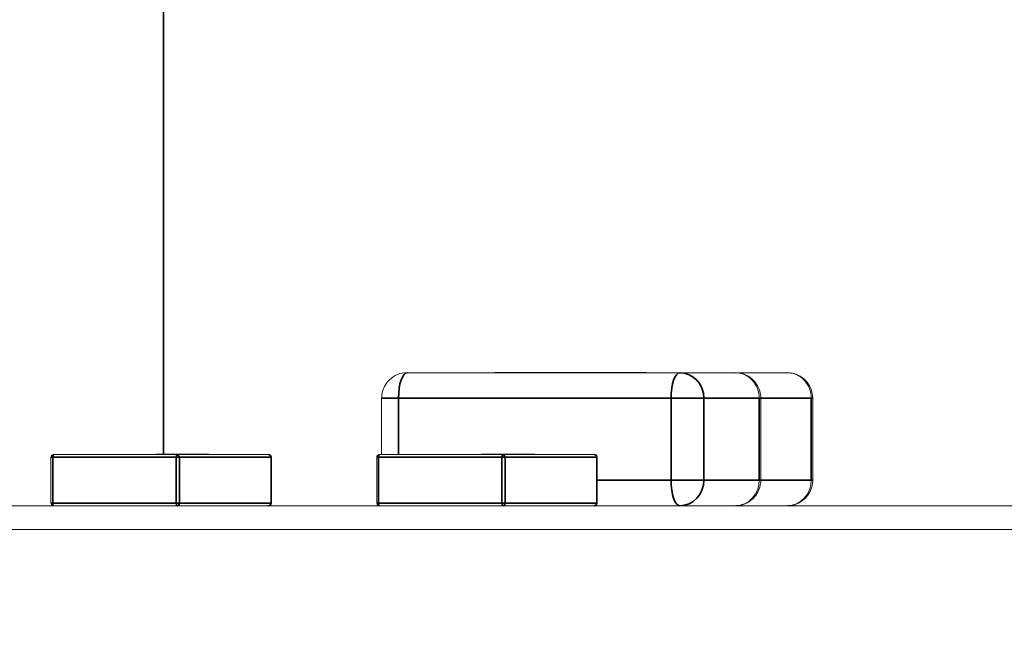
# Model space of a CAD drawing. Header units: millimetres. Extents: x 4 to 1188, y 1 to 840.
# Tile 267 of 310: x 854.435 to 855.204, y 418.064 to 418.55. Entities that reach past the tile are written whole.
import ezdxf

# ---------------------------------------------------------------- set-up
doc = ezdxf.new("R2010")
doc.units = ezdxf.units.MM
doc.layers.add('1', color=7, linetype='Continuous')
doc.styles.add('Arial Unicode MS', font='Arial Unicode MS')
doc.dimstyles.get("Standard").update_dxf_attribs({"dimtxt": 0.18, "dimasz": 0.18, "dimexe": 0.18, "dimexo": 0.0625, "dimgap": 0.09, "dimtad": 0, "dimtih": 1, "dimtoh": 1, "dimdec": 4, "dimzin": 0, "dimdsep": 46, "dimtxsty": 'Standard', "dimcen": 0.09, "dimadec": 0, "dimazin": 0, "dimtfac": 1, "dimtdec": 4, "dimtofl": 0, "dimtmove": 0, "dimatfit": 3, "dimfxl": 0, "dimtolj": 1, "dimtzin": 0, "dimarcsym": 0})

# ---------------------------------------------------------------- blocks, each defined once
blk = doc.blocks.new('_U29')
at = {"layer": '1', "color": 18, "lineweight": 35}
for p, q in [((843.8309, 533.08637), (895.22582, 533.08637)), ((893.22582, 533.08637), (893.22582, 331.75303)), ((847.8309, 331.75303), (895.22582, 331.75303))]:
    blk.add_line(p, q, dxfattribs=at)
at = {"layer": '1', "color": 18, "lineweight": 70}
for points in [[(893.22582, 533.08637), (894.00175, 529.58637), (892.44989, 529.58637)], [(893.22582, 331.75303), (892.44989, 335.25303), (894.00175, 335.25304)]]:
    blk.add_solid(points, dxfattribs=at)
at = {"layer": '1', "color": 18, "linetype": 'Continuous', "lineweight": 13, "insert": (892.77294, 428.04304), "char_height": 3, "attachment_point": 7, "rotation": 90, "line_spacing_factor": 1.047437, "style": 'Arial Unicode MS'}
blk.add_mtext('\\fArial Unicode MS|b0|i0;\\W1.0000;1510', dxfattribs=at)

msp = doc.modelspace()

# ---------------------------------------------------------------- hatches: boundary and pattern name
at = {"layer": '1', "linetype": 'Continuous', "lineweight": 35}
h = msp.add_hatch(dxfattribs=at)
h.set_pattern_fill('ANSI31', color=154, scale=1.55, angle=-2.13e-14, style=0)
h.paths.add_polyline_path([(860.14425, 418.95196), (862.02062, 418.95196), (862.02062, 418.15196), (862.41046, 418.15196), (862.41046, 417.95196), (854.89355, 417.95196), (854.89355, 417.70262), (854.228, 417.70262), (854.228, 417.95196), (854.04297, 417.95196), (854.04297, 418.15196), (860.14425, 418.15196)], flags=0)
h = msp.add_hatch(dxfattribs=at)
h.set_pattern_fill('ANSI31', color=154, scale=1.55, angle=29.9848, style=0)
h.paths.add_polyline_path([(854.04297, 417.95196), (854.04297, 418.1704), (860.6361, 418.1704), (860.6361, 417.95196)], flags=0)
h.paths.add_polyline_path([(861.60475, 417.95196), (861.60475, 418.1704), (863.27025, 418.1704), (863.27025, 417.95196)], flags=0)
h.paths.add_polyline_path([(863.66123, 417.95196), (863.66123, 418.1704), (864.35966, 418.1704), (864.35966, 417.95196)], flags=0)
h.paths.add_polyline_path([(860.69246, 417.95196), (860.69246, 418.1704), (861.50095, 418.1704), (861.50095, 417.95196)], flags=0)

# ---------------------------------------------------------------- linework, layer by layer
at = {"layer": '1', "color": 154, "linetype": 'Continuous', "lineweight": 35}
for p, q in [((854.54735, 418.21073), (854.54735, 420.8886)), ((854.73105, 418.2544), (854.71789, 418.2544)), ((854.73105, 418.2544), (854.94405, 418.2544)), ((854.73105, 418.2104), (854.73105, 418.2544)), ((854.94405, 418.2544), (854.96968, 418.2544)), ((854.94405, 418.2544), (854.94405, 418.1904)), ((854.96968, 418.2544), (855.013, 418.2544)), ((854.96968, 418.1904), (854.96968, 418.2544)), ((855.013, 418.2544), (855.01421, 418.2544)), ((855.013, 418.2544), (855.013, 418.1904)), ((855.01421, 418.2544), (855.0536, 418.2544)), ((855.0536, 418.2544), (855.05481, 418.2544)), ((855.0536, 418.2544), (855.0536, 418.1904)), ((854.4612, 418.21024), (854.46078, 418.2084)), ((854.55768, 418.21025), (854.55726, 418.2084)), ((854.55982, 418.2084), (854.55866, 418.21024)), ((854.7158, 418.21024), (854.71537, 418.2084)), ((854.81227, 418.21025), (854.81185, 418.2084)), ((854.81441, 418.2084), (854.81325, 418.21024)), ((854.46078, 418.2084), (854.45951, 418.2084)), ((854.46078, 418.2084), (854.55726, 418.2084)), ((854.46078, 418.1724), (854.46078, 418.2084)), ((854.55982, 418.2084), (854.55726, 418.2084)), ((854.55726, 418.2084), (854.55726, 418.1724)), ((854.55982, 418.2084), (854.63142, 418.2084)), ((854.55982, 418.1724), (854.55982, 418.2084)), ((854.63142, 418.2084), (854.63154, 418.2084)), ((854.63142, 418.2084), (854.63142, 418.1724)), ((854.71537, 418.2084), (854.7141, 418.2084)), ((854.71537, 418.2084), (854.81185, 418.2084)), ((854.71537, 418.1724), (854.71537, 418.2084)), ((854.81441, 418.2084), (854.81185, 418.2084)), ((854.81185, 418.2084), (854.81185, 418.1724)), ((854.81441, 418.2084), (854.88601, 418.2084)), ((854.81441, 418.1724), (854.81441, 418.2084)), ((854.88601, 418.2084), (854.88613, 418.2084)), ((854.88601, 418.2084), (854.88601, 418.1724)), ((854.94405, 418.1904), (854.88613, 418.1904)), ((854.96968, 418.1904), (854.94405, 418.1904)), ((855.013, 418.1904), (854.96968, 418.1904)), ((855.013, 418.1904), (855.01421, 418.1904)), ((855.0536, 418.1904), (855.01421, 418.1904)), ((855.0536, 418.1904), (855.05481, 418.1904)), ((854.46078, 418.1724), (854.45947, 418.1724)), ((854.55726, 418.1724), (854.46078, 418.1724)), ((854.55726, 418.1724), (854.55982, 418.1724)), ((854.63142, 418.1724), (854.55982, 418.1724)), ((854.63142, 418.1724), (854.63154, 418.1724)), ((854.71537, 418.1724), (854.71406, 418.1724)), ((854.81185, 418.1724), (854.71537, 418.1724)), ((854.81185, 418.1724), (854.81441, 418.1724)), ((854.88601, 418.1724), (854.81441, 418.1724)), ((854.88601, 418.1724), (854.88613, 418.1724))]:
    msp.add_line(p, q, dxfattribs=at)
at = {"layer": '1', "color": 154, "linetype": 'Continuous', "lineweight": 13}
for p, q in [((854.95089, 418.2744), (854.73789, 418.2744)), ((854.82198, 418.27466), (854.80671, 418.27466)), ((854.80671, 418.2744), (854.80671, 418.27466)), ((854.81826, 418.27466), (854.81179, 418.27466)), ((854.81179, 418.2744), (854.81261, 418.2744)), ((854.81682, 418.27466), (854.81619, 418.27466)), ((854.83129, 418.27466), (854.82198, 418.27466)), ((854.82198, 418.2744), (854.82198, 418.27466)), ((854.83005, 418.27466), (854.82603, 418.27466)), ((854.8341, 418.27466), (854.82982, 418.27466)), ((854.83129, 418.2744), (854.83129, 418.27466)), ((854.83998, 418.27466), (854.83345, 418.27466)), ((854.83452, 418.27466), (854.8341, 418.27466)), ((854.8341, 418.2744), (854.8341, 418.27466)), ((854.8376, 418.27466), (854.83972, 418.27466)), ((854.83972, 418.27466), (854.83972, 418.2744)), ((854.83998, 418.2744), (854.83998, 418.27466)), ((854.85049, 418.27466), (854.85422, 418.27466)), ((854.85843, 418.27466), (854.85623, 418.27466)), ((854.85623, 418.2744), (854.85623, 418.27466)), ((854.8579, 418.27466), (854.85821, 418.27466)), ((854.8579, 418.2744), (854.85824, 418.2744)), ((854.86479, 418.27466), (854.85812, 418.27466)), ((854.85818, 418.27466), (854.85865, 418.27466)), ((854.85818, 418.2744), (854.85865, 418.2744)), ((854.8619, 418.27466), (854.85843, 418.27466)), ((854.86208, 418.2744), (854.86272, 418.2744)), ((854.8625, 418.2744), (854.86281, 418.2744)), ((854.86251, 418.27466), (854.86281, 418.27466)), ((854.86259, 418.27466), (854.86272, 418.27466)), ((854.86572, 418.27466), (854.86279, 418.27466)), ((854.86281, 418.27466), (854.86281, 418.2744)), ((854.86479, 418.2744), (854.86479, 418.27466)), ((854.86663, 418.27466), (854.8653, 418.27466)), ((854.86636, 418.27466), (854.86683, 418.27466)), ((854.86636, 418.2744), (854.86683, 418.2744)), ((854.86935, 418.27466), (854.87279, 418.27466)), ((854.87188, 418.27466), (854.86955, 418.27466)), ((854.87188, 418.27466), (854.87042, 418.27466)), ((854.87065, 418.27466), (854.87065, 418.27466)), ((854.87299, 418.27466), (854.87265, 418.27466)), ((854.87299, 418.2744), (854.87265, 418.2744)), ((854.8747, 418.27466), (854.87406, 418.27466)), ((854.87593, 418.27466), (854.8741, 418.27466)), ((854.87512, 418.27466), (854.8747, 418.27466)), ((854.87521, 418.27466), (854.87964, 418.27466)), ((854.87723, 418.27466), (854.87676, 418.27466)), ((854.87676, 418.2744), (854.87676, 418.27466)), ((854.87723, 418.2744), (854.87676, 418.2744)), ((854.88032, 418.27466), (854.88351, 418.27466)), ((854.88399, 418.27466), (854.88331, 418.27466)), ((854.88331, 418.27466), (854.88331, 418.2744)), ((854.88409, 418.27466), (854.89109, 418.27466)), ((854.89109, 418.27466), (854.89482, 418.27466)), ((854.89683, 418.2744), (854.89683, 418.27466)), ((854.8985, 418.2744), (854.89886, 418.2744)), ((854.90538, 418.27466), (854.89873, 418.27466)), ((854.89873, 418.2744), (854.89925, 418.2744)), ((854.89878, 418.27466), (854.89925, 418.27466)), ((854.90319, 418.27466), (854.90268, 418.27466)), ((854.90273, 418.27466), (854.90332, 418.27466)), ((854.90273, 418.2744), (854.90332, 418.2744)), ((854.9031, 418.27466), (854.90341, 418.27466)), ((854.9031, 418.2744), (854.90341, 418.2744)), ((854.90632, 418.27466), (854.90339, 418.27466)), ((854.90341, 418.27466), (854.90341, 418.2744)), ((854.90538, 418.2744), (854.90538, 418.27466)), ((854.90696, 418.27466), (854.90743, 418.27466)), ((854.90696, 418.2744), (854.90743, 418.2744)), ((854.90743, 418.27466), (854.91325, 418.27466)), ((854.90995, 418.27466), (854.91329, 418.27466)), ((854.91358, 418.27466), (854.91324, 418.27466)), ((854.91359, 418.2744), (854.91324, 418.2744)), ((854.91377, 418.27466), (854.91581, 418.27466)), ((854.91581, 418.27466), (854.92024, 418.27466)), ((854.91783, 418.27466), (854.91736, 418.27466)), ((854.91736, 418.2744), (854.91736, 418.27466)), ((854.91783, 418.2744), (854.91736, 418.2744)), ((854.92459, 418.27466), (854.92391, 418.27466)), ((854.92391, 418.27466), (854.92391, 418.2744)), ((854.99149, 418.2744), (854.95088, 418.2744)), ((854.99421, 418.2744), (854.95089, 418.2744)), ((855.03481, 418.2744), (854.99688, 418.2744)), ((854.71789, 418.2544), (854.71789, 418.2104)), ((855.01421, 418.1904), (855.01421, 418.2544)), ((855.05481, 418.1904), (855.05481, 418.2544)), ((854.46147, 418.2104), (854.4612, 418.21024)), ((854.55794, 418.2104), (854.46147, 418.2104)), ((854.54123, 418.21066), (854.54146, 418.21066)), ((854.54123, 418.2104), (854.54146, 418.2104)), ((854.54955, 418.21066), (854.54125, 418.21066)), ((854.54146, 418.21066), (854.54146, 418.2104)), ((854.54517, 418.2104), (854.55033, 418.2104)), ((854.54955, 418.2104), (854.54955, 418.21066)), ((854.55947, 418.21066), (854.55022, 418.21066)), ((854.56024, 418.21066), (854.55067, 418.21066)), ((854.55243, 418.21066), (854.5521, 418.21066)), ((854.55396, 418.2104), (854.55408, 418.2104)), ((854.55423, 418.21066), (854.55408, 418.21066)), ((854.55749, 418.2104), (854.55762, 418.2104)), ((854.55762, 418.2104), (854.55757, 418.2104)), ((854.55794, 418.2104), (854.55768, 418.21025)), ((854.62954, 418.2104), (854.55794, 418.2104)), ((854.55866, 418.21024), (854.55794, 418.2104)), ((854.55858, 418.2104), (854.55858, 418.21066)), ((854.56683, 418.21066), (854.55947, 418.21066)), ((854.56702, 418.21066), (854.56024, 418.21066)), ((854.56104, 418.21066), (854.56088, 418.21066)), ((854.56104, 418.2104), (854.56088, 418.2104)), ((854.56271, 418.21066), (854.56665, 418.21066)), ((854.56341, 418.21066), (854.56654, 418.21066)), ((854.56417, 418.2104), (854.56417, 418.21066)), ((854.5704, 418.21066), (854.56654, 418.21066)), ((854.57038, 418.21066), (854.57052, 418.21066)), ((854.57165, 418.21066), (854.5704, 418.21066)), ((854.57045, 418.21066), (854.57344, 418.21066)), ((854.5785, 418.21066), (854.57048, 418.21066)), ((854.57344, 418.21066), (854.57049, 418.21066)), ((854.57181, 418.21066), (854.57165, 418.21066)), ((854.57181, 418.2104), (854.57165, 418.2104)), ((854.57363, 418.21066), (854.57295, 418.21066)), ((854.57412, 418.2104), (854.57412, 418.21066)), ((854.57433, 418.2104), (854.57412, 418.2104)), ((854.58286, 418.21066), (854.57484, 418.21066)), ((854.5789, 418.21066), (854.57485, 418.21066)), ((854.57871, 418.21066), (854.5785, 418.21066)), ((854.5785, 418.2104), (854.5785, 418.21066)), ((854.57871, 418.2104), (854.5785, 418.2104)), ((854.57931, 418.21066), (854.5789, 418.21066)), ((854.58307, 418.21066), (854.58286, 418.21066)), ((854.58286, 418.21066), (854.58286, 418.2104)), ((854.58307, 418.2104), (854.58286, 418.2104)), ((854.71606, 418.2104), (854.7158, 418.21024)), ((854.81253, 418.2104), (854.71606, 418.2104)), ((854.79583, 418.2104), (854.79606, 418.2104)), ((854.80414, 418.21066), (854.79585, 418.21066)), ((854.79592, 418.21066), (854.79606, 418.21066)), ((854.79606, 418.21066), (854.79606, 418.2104)), ((854.79976, 418.2104), (854.80493, 418.2104)), ((854.80414, 418.2104), (854.80414, 418.21066)), ((854.81407, 418.21066), (854.80481, 418.21066)), ((854.80703, 418.21066), (854.80669, 418.21066)), ((854.81484, 418.21066), (854.80678, 418.21066)), ((854.80855, 418.2104), (854.80868, 418.2104)), ((854.80882, 418.21066), (854.80868, 418.21066)), ((854.81253, 418.2104), (854.81227, 418.21025)), ((854.88413, 418.2104), (854.81253, 418.2104)), ((854.81325, 418.21024), (854.81253, 418.2104)), ((854.81318, 418.2104), (854.81318, 418.21066)), ((854.8211, 418.21066), (854.81407, 418.21066)), ((854.82161, 418.21066), (854.81484, 418.21066)), ((854.81563, 418.21066), (854.81547, 418.21066)), ((854.81563, 418.2104), (854.81547, 418.2104)), ((854.8173, 418.21066), (854.82122, 418.21066)), ((854.818, 418.21066), (854.82102, 418.21066)), ((854.81876, 418.2104), (854.81876, 418.21066)), ((854.82499, 418.21066), (854.82113, 418.21066)), ((854.82498, 418.21066), (854.82512, 418.21066)), ((854.8331, 418.21066), (854.82507, 418.21066)), ((854.82823, 418.21066), (854.8251, 418.21066)), ((854.8251, 418.21066), (854.82804, 418.21066)), ((854.82624, 418.21066), (854.82512, 418.21066)), ((854.8264, 418.21066), (854.82624, 418.21066)), ((854.8264, 418.2104), (854.82624, 418.2104)), ((854.82822, 418.21066), (854.82755, 418.21066)), ((854.82872, 418.2104), (854.82872, 418.21066)), ((854.82892, 418.2104), (854.82872, 418.2104)), ((854.83746, 418.21066), (854.82933, 418.21066)), ((854.8335, 418.21066), (854.82944, 418.21066)), ((854.83331, 418.21066), (854.8331, 418.21066)), ((854.8331, 418.2104), (854.8331, 418.21066)), ((854.8333, 418.2104), (854.8331, 418.2104)), ((854.8339, 418.21066), (854.8335, 418.21066)), ((854.83766, 418.21066), (854.83746, 418.21066)), ((854.83746, 418.21066), (854.83746, 418.2104)), ((854.83766, 418.2104), (854.83746, 418.2104)), ((854.45947, 418.2084), (854.45947, 418.1724)), ((854.45951, 418.2084), (854.45947, 418.2084)), ((854.63154, 418.1724), (854.63154, 418.2084)), ((854.71406, 418.2084), (854.71406, 418.1724)), ((854.7141, 418.2084), (854.71406, 418.2084)), ((854.88613, 418.1724), (854.88613, 418.2084)), ((854.04297, 418.1704), (860.6361, 418.1704)), ((854.04297, 418.15196), (860.14425, 418.15196))]:
    msp.add_line(p, q, dxfattribs=at)
at = {"layer": '1', "color": 154, "linetype": 'Continuous', "lineweight": 35}
for centre, major_axis, ratio, start_param, end_param in [((854.73789, 418.2544), (0, 0.02), 0.34202, 0, 1.570796), ((854.95089, 418.2544), (0, -0.02), 0.34202, 3.141593, 4.712389), ((854.95089, 418.2544), (0, 0.02), 0.939693, 4.712389, 6.283185), ((854.62954, 418.2084), (0, -0.002), 0.939693, 1.570796, 3.141593), ((854.88413, 418.2084), (0, -0.002), 0.939693, 1.570796, 3.141593), ((854.95089, 418.1904), (0, -0.02), 0.34202, 4.712389, 6.283185), ((854.95089, 418.1904), (0, 0.02), 0.939693, 3.141593, 4.712389), ((854.46147, 418.1724), (0, 0.002), 0.34202, 1.570796, 3.141593), ((854.55794, 418.1724), (0, -0.002), 0.34202, 4.712389, 6.283185), ((854.55794, 418.1724), (0, 0.002), 0.939693, 3.141593, 4.712389), ((854.62954, 418.1724), (0, -0.002), 0.939693, 0, 1.570796), ((854.71606, 418.1724), (0, 0.002), 0.34202, 1.570796, 3.141593), ((854.81253, 418.1724), (0, -0.002), 0.34202, 4.712389, 6.283185), ((854.81253, 418.1724), (0, 0.002), 0.939693, 3.141593, 4.712389), ((854.88413, 418.1724), (0, -0.002), 0.939693, 0, 1.570796)]:
    msp.add_ellipse(centre, major_axis=major_axis, ratio=ratio, start_param=start_param, end_param=end_param, dxfattribs=at)
at = {"layer": '1', "color": 154, "linetype": 'Continuous', "lineweight": 13}
for centre, major_axis, start_param, end_param in [((854.99421, 418.2544), (0, -0.02), 1.570796, 3.141593), ((855.03481, 418.2544), (0, -0.02), 1.570796, 3.141593), ((854.99421, 418.1904), (0, -0.02), 0, 1.570796), ((855.03481, 418.1904), (0, -0.02), 0, 1.570796), ((854.46147, 418.1724), (0, 0.002), 1.570796, 3.141593), ((854.71606, 418.1724), (0, 0.002), 1.570796, 3.141593)]:
    msp.add_ellipse(centre, major_axis=major_axis, ratio=0.939693, start_param=start_param, end_param=end_param, dxfattribs=at)
for points, knots in [([(854.7375, 418.27415), (854.73693, 418.27423), (854.73386, 418.27451), (854.72825, 418.27237), (854.72271, 418.26801), (854.71935, 418.26257), (854.71808, 418.25806), (854.71789, 418.25531), (854.71789, 418.2544)], [0, 0, 0, 0, 0.055317, 0.300228, 0.552396, 0.731676, 0.911842, 1, 1, 1, 1]), ([(854.82603, 418.27466), (854.82578, 418.27466), (854.8253, 418.27466), (854.82456, 418.27466), (854.82385, 418.27466), (854.82315, 418.27466), (854.82246, 418.27466), (854.8218, 418.27466), (854.82115, 418.27466), (854.82052, 418.27466), (854.81992, 418.27466), (854.81936, 418.27466), (854.81884, 418.27466), (854.81835, 418.27466), (854.81791, 418.27466), (854.81751, 418.27466), (854.81713, 418.27466), (854.81693, 418.27466), (854.81682, 418.27466)], [0, 0, 0, 0, 0.065801, 0.128677, 0.188676, 0.247598, 0.304849, 0.361786, 0.419523, 0.478682, 0.53877, 0.598799, 0.660184, 0.722952, 0.787993, 0.855404, 0.926153, 1, 1, 1, 1]), ([(854.82478, 418.27466), (854.82449, 418.27466), (854.82392, 418.27466), (854.82306, 418.27466), (854.82222, 418.27466), (854.8214, 418.27466), (854.82059, 418.27466), (854.8198, 418.27466), (854.81901, 418.27466), (854.81851, 418.27466), (854.81826, 418.27466)], [0, 0, 0, 0, 0.136729, 0.268515, 0.395529, 0.52, 0.640496, 0.761236, 0.880107, 1, 1, 1, 1]), ([(854.83972, 418.27466), (854.83995, 418.27466), (854.84039, 418.27466), (854.84109, 418.27466), (854.84178, 418.27466), (854.84246, 418.27466), (854.84315, 418.27466), (854.84382, 418.27466), (854.84449, 418.27466), (854.84518, 418.27466), (854.84586, 418.27466), (854.84653, 418.27466), (854.84719, 418.27466), (854.84786, 418.27466), (854.84852, 418.27466), (854.84919, 418.27466), (854.84985, 418.27466), (854.85028, 418.27466), (854.85049, 418.27466)], [0, 0, 0, 0, 0.118432, 0.226295, 0.323755, 0.41098, 0.488319, 0.556611, 0.615569, 0.667048, 0.713541, 0.757735, 0.79954, 0.839813, 0.879732, 0.91913, 0.959218, 1, 1, 1, 1]), ([(854.85623, 418.27466), (854.85606, 418.27466), (854.85572, 418.27466), (854.85519, 418.27466), (854.85465, 418.27466), (854.85409, 418.27466), (854.85352, 418.27466), (854.85294, 418.27466), (854.85235, 418.27466), (854.85174, 418.27466), (854.85112, 418.27466), (854.85049, 418.27466), (854.84983, 418.27466), (854.84917, 418.27466), (854.84849, 418.27466), (854.8478, 418.27466), (854.84709, 418.27466), (854.84636, 418.27466), (854.84562, 418.27466), (854.84486, 418.27466), (854.84409, 418.27466), (854.84329, 418.27466), (854.84249, 418.27466), (854.84166, 418.27466), (854.84082, 418.27466), (854.84026, 418.27466), (854.83998, 418.27466)], [0, 0, 0, 0, 0.063114, 0.123615, 0.180974, 0.235261, 0.287101, 0.336031, 0.382382, 0.426334, 0.468211, 0.50825, 0.546628, 0.58365, 0.618994, 0.653583, 0.687156, 0.720422, 0.75323, 0.78626, 0.819504, 0.853545, 0.888308, 0.923996, 0.96135, 1, 1, 1, 1]), ([(854.86281, 418.27466), (854.86294, 418.27466), (854.86318, 418.27466), (854.86374, 418.27466), (854.86442, 418.27466), (854.8651, 418.27466), (854.86569, 418.27466), (854.86616, 418.27466), (854.86664, 418.27466), (854.86715, 418.27466), (854.86767, 418.27466), (854.86822, 418.27466), (854.86878, 418.27466), (854.86916, 418.27466), (854.86935, 418.27466)], [0, 0, 0, 0, 0.121251, 0.236225, 0.351248, 0.46958, 0.530064, 0.590153, 0.652342, 0.715003, 0.781621, 0.850161, 0.923157, 1, 1, 1, 1]), ([(854.87676, 418.27466), (854.87665, 418.27466), (854.87644, 418.27466), (854.87602, 418.27466), (854.87555, 418.27466), (854.875, 418.27466), (854.8744, 418.27466), (854.87373, 418.27466), (854.873, 418.27466), (854.8722, 418.27466), (854.87136, 418.27466), (854.87049, 418.27466), (854.8696, 418.27466), (854.86868, 418.27466), (854.86773, 418.27466), (854.86677, 418.27466), (854.86578, 418.27466), (854.86512, 418.27466), (854.86479, 418.27466)], [0, 0, 0, 0, 0.062131, 0.121966, 0.18057, 0.238576, 0.296, 0.354359, 0.413781, 0.475098, 0.53728, 0.598918, 0.661235, 0.724322, 0.789217, 0.856397, 0.926508, 1, 1, 1, 1]), ([(854.86683, 418.27466), (854.86691, 418.27466), (854.86708, 418.27466), (854.86738, 418.27466), (854.86773, 418.27466), (854.86811, 418.27466), (854.86854, 418.27466), (854.86901, 418.27466), (854.86951, 418.27466), (854.87006, 418.27466), (854.87064, 418.27466), (854.87124, 418.27466), (854.87185, 418.27466), (854.87249, 418.27466), (854.87315, 418.27466), (854.87382, 418.27466), (854.87452, 418.27466), (854.87498, 418.27466), (854.87521, 418.27466)], [0, 0, 0, 0, 0.066572, 0.13029, 0.192297, 0.252922, 0.312507, 0.371488, 0.430679, 0.491399, 0.55197, 0.611245, 0.671453, 0.732173, 0.795077, 0.860442, 0.928163, 1, 1, 1, 1]), ([(854.88331, 418.27466), (854.88321, 418.27466), (854.88302, 418.27466), (854.88268, 418.27466), (854.88229, 418.27466), (854.88187, 418.27466), (854.88141, 418.27466), (854.88092, 418.27466), (854.88038, 418.27466), (854.87981, 418.27466), (854.87921, 418.27466), (854.87857, 418.27466), (854.87791, 418.27466), (854.87723, 418.27466), (854.87651, 418.27466), (854.87577, 418.27466), (854.875, 418.27466), (854.87449, 418.27466), (854.87422, 418.27466)], [0, 0, 0, 0, 0.069834, 0.137027, 0.201482, 0.26454, 0.325973, 0.386386, 0.445761, 0.505612, 0.565114, 0.62475, 0.684179, 0.744219, 0.805179, 0.868395, 0.933204, 1, 1, 1, 1]), ([(854.89683, 418.27466), (854.89666, 418.27466), (854.89632, 418.27466), (854.89579, 418.27466), (854.89525, 418.27466), (854.89469, 418.27466), (854.89412, 418.27466), (854.89354, 418.27466), (854.89295, 418.27466), (854.89234, 418.27466), (854.89172, 418.27466), (854.89109, 418.27466), (854.89043, 418.27466), (854.88977, 418.27466), (854.88909, 418.27466), (854.8884, 418.27466), (854.88769, 418.27466), (854.88696, 418.27466), (854.88622, 418.27466), (854.88546, 418.27466), (854.88476, 418.27466), (854.88432, 418.27466), (854.88413, 418.27466)], [0, 0, 0, 0, 0.074812, 0.146525, 0.214515, 0.278865, 0.340312, 0.39831, 0.453253, 0.50535, 0.554988, 0.602448, 0.64794, 0.691822, 0.733718, 0.774717, 0.814513, 0.853944, 0.892833, 0.931985, 0.97139, 1, 1, 1, 1]), ([(854.8985, 418.27466), (854.89862, 418.27466), (854.89887, 418.27466), (854.89902, 418.27466), (854.89905, 418.27466), (854.8989, 418.27466), (854.89861, 418.27466), (854.89817, 418.27466), (854.89757, 418.27466), (854.89708, 418.27466), (854.89683, 418.27466)], [0, 0, 0, 0, 0.097421, 0.200886, 0.311172, 0.429798, 0.55774, 0.694715, 0.84213, 1, 1, 1, 1]), ([(854.90341, 418.27466), (854.90354, 418.27466), (854.90378, 418.27466), (854.90434, 418.27466), (854.90502, 418.27466), (854.9057, 418.27466), (854.90629, 418.27466), (854.90676, 418.27466), (854.90724, 418.27466), (854.90775, 418.27466), (854.90827, 418.27466), (854.90882, 418.27466), (854.90938, 418.27466), (854.90976, 418.27466), (854.90995, 418.27466)], [0, 0, 0, 0, 0.121251, 0.236225, 0.351248, 0.46958, 0.530064, 0.590153, 0.652342, 0.715003, 0.781621, 0.850161, 0.923157, 1, 1, 1, 1]), ([(854.91736, 418.27466), (854.91725, 418.27466), (854.91704, 418.27466), (854.91662, 418.27466), (854.91615, 418.27466), (854.9156, 418.27466), (854.915, 418.27466), (854.91433, 418.27466), (854.9136, 418.27466), (854.9128, 418.27466), (854.91196, 418.27466), (854.91109, 418.27466), (854.9102, 418.27466), (854.90928, 418.27466), (854.90833, 418.27466), (854.90737, 418.27466), (854.90638, 418.27466), (854.90572, 418.27466), (854.90538, 418.27466)], [0, 0, 0, 0, 0.062131, 0.121966, 0.18057, 0.238576, 0.296, 0.354359, 0.413781, 0.475098, 0.53728, 0.598918, 0.661235, 0.724322, 0.789217, 0.856397, 0.926508, 1, 1, 1, 1]), ([(854.92391, 418.27466), (854.92381, 418.27466), (854.92362, 418.27466), (854.92328, 418.27466), (854.92289, 418.27466), (854.92247, 418.27466), (854.92201, 418.27466), (854.92152, 418.27466), (854.92098, 418.27466), (854.92041, 418.27466), (854.91981, 418.27466), (854.91917, 418.27466), (854.91851, 418.27466), (854.91783, 418.27466), (854.91711, 418.27466), (854.91637, 418.27466), (854.9156, 418.27466), (854.91509, 418.27466), (854.91482, 418.27466)], [0, 0, 0, 0, 0.069834, 0.137027, 0.201482, 0.26454, 0.325973, 0.386386, 0.445761, 0.505612, 0.565114, 0.62475, 0.684179, 0.744219, 0.805179, 0.868395, 0.933204, 1, 1, 1, 1]), ([(855.01421, 418.2544), (855.01418, 418.25716), (855.01339, 418.26109), (855.01034, 418.26664), (855.00608, 418.27097), (855.00017, 418.27393), (854.99605, 418.27424), (854.99421, 418.27412)], [0, 0, 0, 0, 0.253368, 0.387168, 0.600483, 0.829593, 1, 1, 1, 1]), ([(855.05481, 418.2544), (855.05478, 418.25716), (855.05399, 418.26109), (855.05094, 418.26664), (855.04668, 418.27097), (855.04077, 418.27393), (855.03665, 418.27424), (855.03481, 418.27412)], [0, 0, 0, 0, 0.253368, 0.387168, 0.600483, 0.829593, 1, 1, 1, 1]), ([(854.4612, 418.21024), (854.46096, 418.21023), (854.46052, 418.21012), (854.45994, 418.20969), (854.45958, 418.20908), (854.4595, 418.20863), (854.45951, 418.2084)], [0, 0, 0, 0, 0.257395, 0.510125, 0.757791, 1, 1, 1, 1]), ([(854.54515, 418.21066), (854.54511, 418.21066), (854.54502, 418.21066), (854.54498, 418.21066), (854.54499, 418.21066), (854.54508, 418.21066), (854.54523, 418.21066), (854.54545, 418.21066), (854.54574, 418.21066), (854.54621, 418.21066), (854.54692, 418.21066), (854.54792, 418.21066), (854.54906, 418.21066), (854.5499, 418.21066), (854.55033, 418.21066)], [0, 0, 0, 0, 0.04931, 0.097438, 0.144473, 0.193038, 0.242821, 0.295407, 0.351784, 0.413136, 0.54495, 0.684635, 0.836127, 1, 1, 1, 1]), ([(854.55858, 418.21066), (854.55848, 418.21066), (854.55828, 418.21066), (854.55792, 418.21066), (854.55753, 418.21066), (854.55711, 418.21066), (854.55664, 418.21066), (854.55614, 418.21066), (854.5556, 418.21066), (854.55482, 418.21066), (854.55377, 418.21066), (854.55244, 418.21066), (854.55102, 418.21066), (854.55005, 418.21066), (854.54955, 418.21066)], [0, 0, 0, 0, 0.043771, 0.088998, 0.135151, 0.183351, 0.234221, 0.287902, 0.345252, 0.405946, 0.536086, 0.677321, 0.831816, 1, 1, 1, 1]), ([(854.55065, 418.21066), (854.55067, 418.21066), (854.55082, 418.21066), (854.55115, 418.21066), (854.55167, 418.21066), (854.55226, 418.21066), (854.55292, 418.21066), (854.55371, 418.21066), (854.55463, 418.21066), (854.55571, 418.21066), (854.55695, 418.21066), (854.55834, 418.21066), (854.5599, 418.21066), (854.5616, 418.21066), (854.56279, 418.21066), (854.56341, 418.21066)], [0, 0, 0, 0, 0.003394, 0.039173, 0.079223, 0.123832, 0.173145, 0.230966, 0.301785, 0.384957, 0.481093, 0.591006, 0.713747, 0.850403, 1, 1, 1, 1]), ([(854.55408, 418.21066), (854.55416, 418.21066), (854.55431, 418.21066), (854.55467, 418.21066), (854.55513, 418.21066), (854.55569, 418.21066), (854.55634, 418.21066), (854.55708, 418.21066), (854.55792, 418.21066), (854.55883, 418.21066), (854.55979, 418.21066), (854.56076, 418.21066), (854.56175, 418.21066), (854.56239, 418.21066), (854.56271, 418.21066)], [0, 0, 0, 0, 0.060057, 0.117405, 0.175561, 0.2384, 0.308476, 0.387268, 0.475034, 0.573639, 0.678032, 0.783977, 0.890757, 1, 1, 1, 1]), ([(854.55749, 418.21066), (854.55752, 418.21066), (854.55759, 418.21066), (854.55762, 418.21066), (854.55764, 418.21066), (854.55759, 418.21066), (854.55757, 418.21066)], [0, 0, 0, 0, 0.202269, 0.436275, 0.700784, 1, 1, 1, 1]), ([(854.56417, 418.21066), (854.56383, 418.21066), (854.56319, 418.21066), (854.56227, 418.21066), (854.56142, 418.21066), (854.56065, 418.21066), (854.55997, 418.21066), (854.55939, 418.21066), (854.55892, 418.21066), (854.55869, 418.21066), (854.55858, 418.21066)], [0, 0, 0, 0, 0.144088, 0.282399, 0.414873, 0.544284, 0.666959, 0.782936, 0.893536, 1, 1, 1, 1]), ([(854.5612, 418.21066), (854.56117, 418.21066), (854.56111, 418.21066), (854.56106, 418.21066), (854.56104, 418.21066)], [0, 0, 0, 0, 0.562851, 1, 1, 1, 1]), ([(854.57412, 418.21066), (854.57403, 418.21066), (854.57383, 418.21066), (854.57338, 418.21066), (854.57279, 418.21066), (854.57209, 418.21066), (854.5713, 418.21066), (854.57041, 418.21066), (854.56945, 418.21066), (854.56843, 418.21066), (854.56737, 418.21066), (854.5663, 418.21066), (854.56523, 418.21066), (854.56452, 418.21066), (854.56417, 418.21066)], [0, 0, 0, 0, 0.063875, 0.12862, 0.196004, 0.26872, 0.345998, 0.427238, 0.513555, 0.606226, 0.70228, 0.799518, 0.898803, 1, 1, 1, 1]), ([(854.57038, 418.2104), (854.57044, 418.2104), (854.57055, 418.2104), (854.5705, 418.2104), (854.57027, 418.2104), (854.56987, 418.2104), (854.56929, 418.2104), (854.56854, 418.2104), (854.56761, 418.2104), (854.56691, 418.2104), (854.56654, 418.2104)], [0, 0, 0, 0, 0.091264, 0.182272, 0.279087, 0.387649, 0.51128, 0.653335, 0.81559, 1, 1, 1, 1]), ([(854.57344, 418.21066), (854.57359, 418.21066), (854.57387, 418.21066), (854.57422, 418.21066), (854.5745, 418.21066), (854.57472, 418.21066), (854.57486, 418.21066), (854.57492, 418.21066), (854.57491, 418.21066), (854.57483, 418.21066), (854.5748, 418.21066)], [0, 0, 0, 0, 0.166968, 0.319692, 0.455344, 0.580095, 0.691924, 0.797903, 0.899156, 1, 1, 1, 1]), ([(854.57344, 418.2104), (854.57359, 418.2104), (854.57387, 418.2104), (854.57422, 418.2104), (854.5745, 418.2104), (854.57472, 418.2104), (854.57486, 418.2104), (854.57492, 418.2104), (854.57491, 418.2104), (854.57483, 418.2104), (854.5748, 418.2104)], [0, 0, 0, 0, 0.166968, 0.319692, 0.455344, 0.580095, 0.691924, 0.797903, 0.899156, 1, 1, 1, 1]), ([(854.7158, 418.21024), (854.71555, 418.21023), (854.71511, 418.21012), (854.71453, 418.20969), (854.71417, 418.20908), (854.7141, 418.20863), (854.7141, 418.2084)], [0, 0, 0, 0, 0.257395, 0.510125, 0.757791, 1, 1, 1, 1]), ([(854.79974, 418.21066), (854.7997, 418.21066), (854.79961, 418.21066), (854.79957, 418.21066), (854.79958, 418.21066), (854.79967, 418.21066), (854.79982, 418.21066), (854.80004, 418.21066), (854.80033, 418.21066), (854.8008, 418.21066), (854.80152, 418.21066), (854.80252, 418.21066), (854.80366, 418.21066), (854.80449, 418.21066), (854.80493, 418.21066)], [0, 0, 0, 0, 0.04931, 0.097438, 0.144473, 0.193038, 0.242821, 0.295407, 0.351784, 0.413136, 0.54495, 0.684635, 0.836127, 1, 1, 1, 1]), ([(854.81318, 418.21066), (854.81308, 418.21066), (854.81287, 418.21066), (854.81252, 418.21066), (854.81212, 418.21066), (854.8117, 418.21066), (854.81123, 418.21066), (854.81074, 418.21066), (854.81019, 418.21066), (854.80941, 418.21066), (854.80836, 418.21066), (854.80703, 418.21066), (854.80561, 418.21066), (854.80465, 418.21066), (854.80414, 418.21066)], [0, 0, 0, 0, 0.043771, 0.088998, 0.135151, 0.183351, 0.234221, 0.287902, 0.345252, 0.405946, 0.536086, 0.677321, 0.831816, 1, 1, 1, 1]), ([(854.80481, 418.21066), (854.80484, 418.21066), (854.80499, 418.21066), (854.8053, 418.21066), (854.80575, 418.21066), (854.80626, 418.21066), (854.80685, 418.21066), (854.80752, 418.21066), (854.8083, 418.21066), (854.80922, 418.21066), (854.81031, 418.21066), (854.81154, 418.21066), (854.81294, 418.21066), (854.81449, 418.21066), (854.8162, 418.21066), (854.81738, 418.21066), (854.818, 418.21066)], [0, 0, 0, 0, 0.009586, 0.040768, 0.075206, 0.113753, 0.15669, 0.204153, 0.259806, 0.327969, 0.408022, 0.500553, 0.606343, 0.724482, 0.856013, 1, 1, 1, 1]), ([(854.80868, 418.21066), (854.80875, 418.21066), (854.8089, 418.21066), (854.80926, 418.21066), (854.80972, 418.21066), (854.81028, 418.21066), (854.81094, 418.21066), (854.81167, 418.21066), (854.81251, 418.21066), (854.81342, 418.21066), (854.81438, 418.21066), (854.81536, 418.21066), (854.81634, 418.21066), (854.81698, 418.21066), (854.8173, 418.21066)], [0, 0, 0, 0, 0.060057, 0.117405, 0.175561, 0.2384, 0.308476, 0.387268, 0.475034, 0.573639, 0.678032, 0.783977, 0.890757, 1, 1, 1, 1]), ([(854.81208, 418.21066), (854.81212, 418.21066), (854.81218, 418.21066), (854.81221, 418.21066), (854.81223, 418.21066), (854.81218, 418.21066), (854.81217, 418.21066)], [0, 0, 0, 0, 0.202269, 0.436275, 0.700784, 1, 1, 1, 1]), ([(854.81208, 418.2104), (854.81212, 418.2104), (854.81218, 418.2104), (854.81221, 418.2104), (854.81223, 418.2104), (854.81218, 418.2104), (854.81217, 418.2104)], [0, 0, 0, 0, 0.202269, 0.436275, 0.700784, 1, 1, 1, 1]), ([(854.81876, 418.21066), (854.81843, 418.21066), (854.81778, 418.21066), (854.81686, 418.21066), (854.81602, 418.21066), (854.81525, 418.21066), (854.81456, 418.21066), (854.81399, 418.21066), (854.81351, 418.21066), (854.81329, 418.21066), (854.81318, 418.21066)], [0, 0, 0, 0, 0.144088, 0.282399, 0.414873, 0.544284, 0.666959, 0.782936, 0.893536, 1, 1, 1, 1]), ([(854.8158, 418.21066), (854.81576, 418.21066), (854.8157, 418.21066), (854.81565, 418.21066), (854.81563, 418.21066)], [0, 0, 0, 0, 0.562851, 1, 1, 1, 1]), ([(854.82872, 418.21066), (854.82862, 418.21066), (854.82843, 418.21066), (854.82797, 418.21066), (854.82739, 418.21066), (854.82669, 418.21066), (854.82589, 418.21066), (854.82501, 418.21066), (854.82405, 418.21066), (854.82302, 418.21066), (854.82197, 418.21066), (854.8209, 418.21066), (854.81982, 418.21066), (854.81912, 418.21066), (854.81876, 418.21066)], [0, 0, 0, 0, 0.063875, 0.12862, 0.196004, 0.26872, 0.345998, 0.427238, 0.513555, 0.606226, 0.70228, 0.799518, 0.898803, 1, 1, 1, 1]), ([(854.82498, 418.2104), (854.82503, 418.2104), (854.82515, 418.2104), (854.82509, 418.2104), (854.82487, 418.2104), (854.82447, 418.2104), (854.82389, 418.2104), (854.82314, 418.2104), (854.8222, 418.2104), (854.8215, 418.2104), (854.82113, 418.2104)], [0, 0, 0, 0, 0.091264, 0.182272, 0.279087, 0.387649, 0.51128, 0.653335, 0.81559, 1, 1, 1, 1]), ([(854.82804, 418.21066), (854.82818, 418.21066), (854.82846, 418.21066), (854.82882, 418.21066), (854.8291, 418.21066), (854.82931, 418.21066), (854.82945, 418.21066), (854.82951, 418.21066), (854.8295, 418.21066), (854.82943, 418.21066), (854.82939, 418.21066)], [0, 0, 0, 0, 0.166968, 0.319692, 0.455344, 0.580095, 0.691924, 0.797903, 0.899156, 1, 1, 1, 1]), ([(854.82804, 418.2104), (854.82818, 418.2104), (854.82846, 418.2104), (854.82882, 418.2104), (854.8291, 418.2104), (854.82931, 418.2104), (854.82945, 418.2104), (854.82951, 418.2104), (854.8295, 418.2104), (854.82943, 418.2104), (854.82939, 418.2104)], [0, 0, 0, 0, 0.166968, 0.319692, 0.455344, 0.580095, 0.691924, 0.797903, 0.899156, 1, 1, 1, 1]), ([(854.9946, 418.17065), (854.99517, 418.17056), (854.99824, 418.17028), (855.00385, 418.17243), (855.00939, 418.17678), (855.01275, 418.18223), (855.01402, 418.18673), (855.01421, 418.18948), (855.01421, 418.1904)], [0, 0, 0, 0, 0.055178, 0.300125, 0.55233, 0.731637, 0.911829, 1, 1, 1, 1]), ([(855.0352, 418.17065), (855.03577, 418.17056), (855.03884, 418.17028), (855.04445, 418.17243), (855.04999, 418.17678), (855.05335, 418.18223), (855.05462, 418.18673), (855.05481, 418.18948), (855.05481, 418.1904)], [0, 0, 0, 0, 0.055178, 0.300125, 0.55233, 0.731637, 0.911829, 1, 1, 1, 1])]:
    msp.add_open_spline(points, degree=3, knots=knots, dxfattribs=at)
for points in [[(854.55866, 418.21024), (854.55817, 418.2104), (854.55768, 418.21024)], [(854.81325, 418.21024), (854.81277, 418.2104), (854.81227, 418.21024)]]:
    msp.add_open_spline(points, degree=2, dxfattribs=at)

# ---------------------------------------------------------------- dimensions: what is measured, and where the dimension line sits
at = {"layer": '1', "color": 18, "linetype": 'Continuous', "lineweight": 13}
dim = msp.add_linear_dim(base=(893.22582, 331.75303), p1=(808.36337, 533.08637), p2=(810.36337, 331.75303), angle=90, dimstyle='Standard', override={"dimtxt": 3, "dimasz": 3.5, "dimexe": 2, "dimexo": 1, "dimgap": 1.5, "dimtad": 1, "dimtih": 0, "dimtoh": 0, "dimdec": 2, "dimlfac": 7.5, "dimzin": 8, "dimdsep": 44, "dimlunit": 2, "dimtxsty": 'Arial Unicode MS', "dimsah": 1, "dimse1": 0, "dimse2": 0, "dimsd1": 0, "dimsd2": 0, "dimclrd": 18, "dimclre": 18, "dimclrt": 18, "dimtol": 0, "dimtm": -0.1, "dimtfac": 0.666667, "dimtdec": 2, "dimtofl": 1, "dimtmove": 0, "dimtzin": 8, "dimlwd": 35, "dimlwe": 35}, dxfattribs=at)
dim.commit()
dim.dimension.update_dxf_attribs({"geometry": '_U29', "text_midpoint": (893.22582, 432.4197), "dimtype": 160})

doc.saveas('drawing.dxf')
